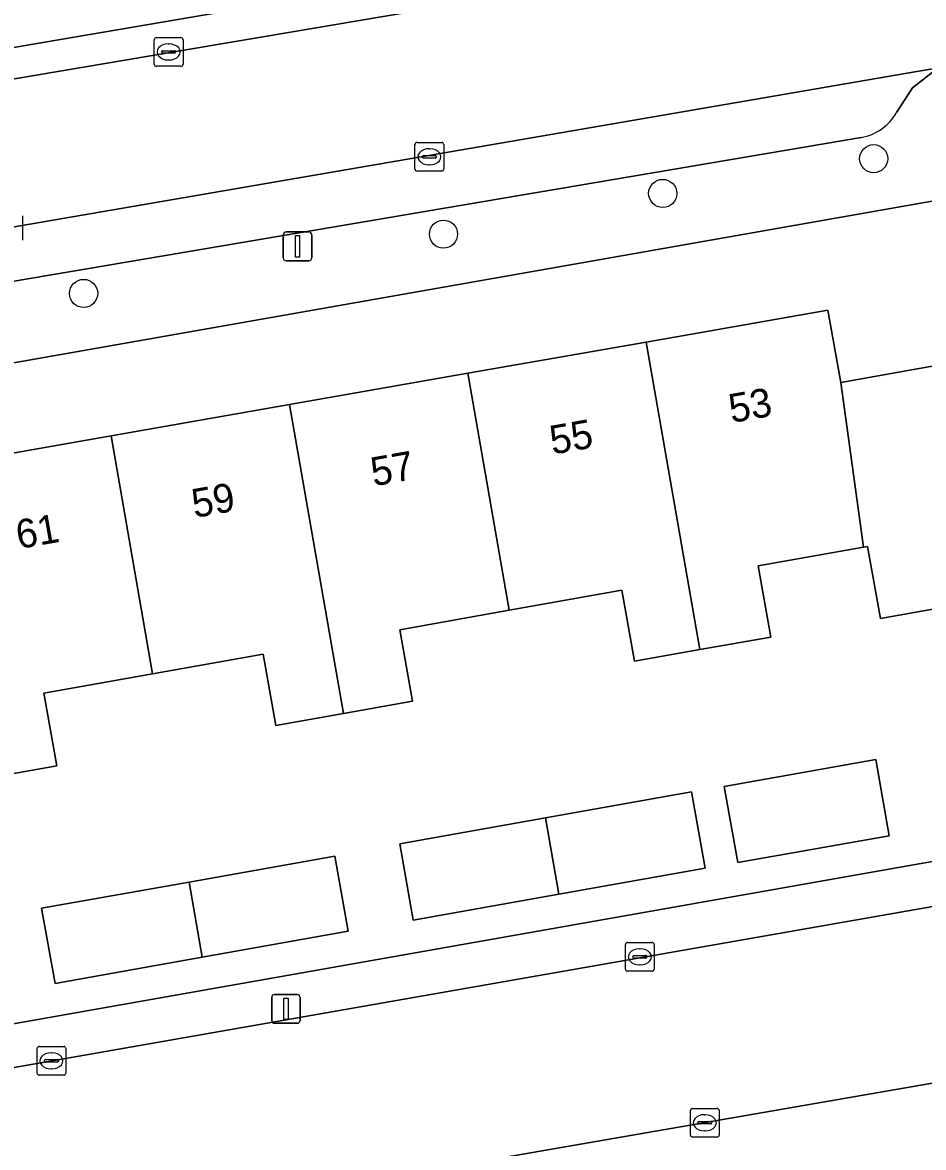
# Model space of a CAD drawing. Extents: x 162879 to 165540, y 384011 to 385181.
# Drawn here: x 164004.33 to 164035.64, y 384566.1 to 384605.2 of the extents above; entities that cross this region are included whole.
import ezdxf

# ---------------------------------------------------------------- set-up
doc = ezdxf.new("R2010")
doc.units = 0
for name, color, linetype in [('IMGEO_Boom', 7, 'Continuous'), ('IMGEO_Erf', 7, 'Continuous'), ('IMGEO_Kolk', 7, 'Continuous'), ('IMGEO_Lichtmast', 7, 'Continuous'), ('IMGEO_Pand', 7, 'Continuous'), ('IMGEO_Pand_nummerreeks', 7, 'Continuous'), ('IMGEO_Parkeervlak_open', 7, 'Continuous'), ('IMGEO_Rijbaan_lokaal_open', 7, 'Continuous'), ('IMGEO_Voetpad_open', 7, 'Continuous')]:
    doc.layers.add(name, color=color, linetype=linetype)

msp = doc.modelspace()

# ---------------------------------------------------------------- linework, layer by layer
at = {"layer": 'IMGEO_Boom'}
for centre in [(164033.911, 384600.467), (164026.58, 384599.26), (164018.962, 384597.845), (164006.457, 384595.784)]:
    msp.add_circle(centre, 0.489, dxfattribs=at)
at = {"layer": 'IMGEO_Erf'}
for points in [[(164044.161, 384600.433), (164000, 384592.662), (163982.893, 384589.652)], [(164000, 384569.693), (164046.895, 384577.975), (164046.653, 384578.984), (164047.792, 384579.176), (164047.872, 384579.007), (164049.061, 384579.249), (164045.432, 384599.746)], [(163982.074, 384588.432), (163982.501, 384586.468), (163988.816, 384587.575), (163995.014, 384588.662), (164001.213, 384589.749), (164007.41, 384590.835), (164013.608, 384591.922), (164019.807, 384593.009), (164026.005, 384594.095), (164032.322, 384595.203), (164032.77, 384592.692), (164038.857, 384593.774), (164045.182, 384594.899), (164046.637, 384586.715), (164042.669, 384586.009), (164043.12, 384583.471), (164040.763, 384583.051), (164038.429, 384582.636), (164037.978, 384585.172), (164034.142, 384584.49), (164033.697, 384586.99)], [(164033.697, 384586.99), (164033.552, 384586.964), (164029.894, 384586.313), (164030.333, 384583.842), (164027.872, 384583.404), (164025.596, 384582.999), (164025.157, 384585.467), (164021.245, 384584.771), (164017.45, 384584.096), (164017.891, 384581.616), (164015.483, 384581.188), (164013.139, 384580.771), (164012.699, 384583.244), (164008.856, 384582.561), (164005.073, 384581.888), (164005.521, 384579.368), (164003.101, 384578.937)]]:
    msp.add_lwpolyline(points, dxfattribs=at)
for points in [[(164033.981, 384579.585), (164034.452, 384576.939), (164029.189, 384576.002), (164028.719, 384578.648)], [(164022.505, 384577.556), (164027.585, 384578.46), (164028.056, 384575.811), (164022.968, 384574.906), (164017.913, 384574.007), (164017.442, 384576.655)], [(164015.181, 384576.229), (164015.645, 384573.618), (164010.575, 384572.716), (164005.463, 384571.807), (164004.998, 384574.417), (164010.119, 384575.328)]]:
    msp.add_lwpolyline(points, close=True, dxfattribs=at)
at = {"layer": 'IMGEO_Kolk'}
for p, q in [((164008.91, 384603.75), (164008.91, 384604.602)), ((164008.985, 384604.676), (164009.837, 384604.676)), ((164009.911, 384604.602), (164009.911, 384603.75)), ((164009.169, 384604.17), (164009.169, 384604.182)), ((164009.607, 384604.133), (164009.209, 384604.133)), ((164009.212, 384604.219), (164009.61, 384604.219)), ((164009.398, 384604.456), (164009.423, 384604.456)), ((164009.653, 384604.182), (164009.653, 384604.17)), ((164009.421, 384603.896), (164009.396, 384603.896)), ((164009.837, 384603.676), (164008.985, 384603.676)), ((164018.047, 384601.033), (164018.899, 384601.033)), ((164017.972, 384600.107), (164017.972, 384600.959)), ((164018.46, 384600.813), (164018.485, 384600.813)), ((164018.973, 384600.959), (164018.973, 384600.107)), ((164018.231, 384600.527), (164018.231, 384600.539)), ((164018.669, 384600.49), (164018.271, 384600.49)), ((164018.274, 384600.576), (164018.672, 384600.576)), ((164018.483, 384600.253), (164018.458, 384600.253)), ((164018.715, 384600.539), (164018.715, 384600.527)), ((164018.899, 384600.033), (164018.047, 384600.033)), ((164004.333, 384598.484), (164004.333, 384597.632)), ((164025.36, 384573.23), (164026.212, 384573.23)), ((164025.285, 384572.304), (164025.285, 384573.156)), ((164025.773, 384573.01), (164025.798, 384573.01)), ((164026.286, 384573.156), (164026.286, 384572.304)), ((164025.544, 384572.724), (164025.544, 384572.736)), ((164025.982, 384572.687), (164025.584, 384572.687)), ((164025.587, 384572.773), (164025.985, 384572.773)), ((164025.796, 384572.45), (164025.771, 384572.45)), ((164026.028, 384572.736), (164026.028, 384572.724)), ((164026.212, 384572.23), (164025.36, 384572.23)), ((164004.838, 384568.689), (164004.838, 384569.541)), ((164004.913, 384569.615), (164005.765, 384569.615)), ((164005.326, 384569.395), (164005.351, 384569.395)), ((164005.839, 384569.541), (164005.839, 384568.689)), ((164005.097, 384569.109), (164005.097, 384569.121)), ((164005.535, 384569.072), (164005.137, 384569.072)), ((164005.14, 384569.158), (164005.538, 384569.158)), ((164005.581, 384569.121), (164005.581, 384569.109)), ((164005.765, 384568.615), (164004.913, 384568.615)), ((164005.349, 384568.835), (164005.324, 384568.835)), ((164027.542, 384566.537), (164027.542, 384567.389)), ((164027.617, 384567.463), (164028.469, 384567.463)), ((164028.543, 384567.389), (164028.543, 384566.537)), ((164027.801, 384566.957), (164027.801, 384566.969)), ((164027.844, 384567.006), (164028.242, 384567.006)), ((164028.03, 384567.243), (164028.055, 384567.243)), ((164028.285, 384566.969), (164028.285, 384566.957)), ((164028.239, 384566.92), (164027.841, 384566.92)), ((164028.053, 384566.683), (164028.028, 384566.683)), ((164028.469, 384566.463), (164027.617, 384566.463))]:
    msp.add_line(p, q, dxfattribs=at)
for points in [[(164008.91, 384603.75), (164008.91, 384604.602)], [(164008.985, 384604.676), (164009.837, 384604.676)], [(164009.911, 384604.602), (164009.911, 384603.75)], [(164009.837, 384603.676), (164008.985, 384603.676)], [(164018.047, 384601.033), (164018.899, 384601.033)], [(164017.972, 384600.107), (164017.972, 384600.959)], [(164018.973, 384600.959), (164018.973, 384600.107)], [(164018.899, 384600.033), (164018.047, 384600.033)], [(164004.333, 384598.484), (164004.333, 384597.632)], [(164025.36, 384573.23), (164026.212, 384573.23)], [(164025.285, 384572.304), (164025.285, 384573.156)], [(164026.286, 384573.156), (164026.286, 384572.304)], [(164026.212, 384572.23), (164025.36, 384572.23)], [(164004.838, 384568.689), (164004.838, 384569.541)], [(164004.913, 384569.615), (164005.765, 384569.615)], [(164005.839, 384569.541), (164005.839, 384568.689)], [(164005.765, 384568.615), (164004.913, 384568.615)], [(164027.542, 384566.537), (164027.542, 384567.389)], [(164027.617, 384567.463), (164028.469, 384567.463)], [(164028.543, 384567.389), (164028.543, 384566.537)], [(164028.469, 384566.463), (164027.617, 384566.463)]]:
    msp.add_lwpolyline(points, dxfattribs=at)
for centre, radius, start, end in [((164008.987, 384604.6), 0.0765, 91.552, 178.448), ((164008.987, 384604.6), 0.0765, 91.552, 178.448), ((164009.835, 384604.6), 0.0765, 1.552, 88.448), ((164009.835, 384604.6), 0.0765, 1.552, 88.448), ((164009.209, 384604.179), 0.0403, 85.8775, 175.7526), ((164009.206, 384604.169), 0.0366, 178.938, 274.7102), ((164009.61, 384604.176), 0.043, 264.8664, 352.4533), ((164009.614, 384604.181), 0.0386, 1.7309, 96.639), ((164008.987, 384603.752), 0.0765, 181.552, 268.448), ((164008.987, 384603.752), 0.0765, 181.552, 268.448), ((164009.835, 384603.752), 0.0765, 271.552, 358.448), ((164009.835, 384603.752), 0.0765, 271.552, 358.448), ((164018.049, 384600.957), 0.0765, 91.552, 178.448), ((164018.049, 384600.957), 0.0765, 91.552, 178.448), ((164018.897, 384600.957), 0.0765, 1.552, 88.448), ((164018.897, 384600.957), 0.0765, 1.552, 88.448), ((164018.271, 384600.536), 0.0403, 85.8775, 175.7526), ((164018.268, 384600.526), 0.0366, 178.938, 274.7102), ((164018.672, 384600.533), 0.043, 264.8664, 352.4533), ((164018.676, 384600.538), 0.0386, 1.7309, 96.639), ((164018.049, 384600.109), 0.0765, 181.552, 268.448), ((164018.049, 384600.109), 0.0765, 181.552, 268.448), ((164018.897, 384600.109), 0.0765, 271.552, 358.448), ((164018.897, 384600.109), 0.0765, 271.552, 358.448), ((164025.362, 384573.154), 0.0765, 91.552, 178.448), ((164025.362, 384573.154), 0.0765, 91.552, 178.448), ((164026.21, 384573.154), 0.0765, 1.552, 88.448), ((164026.21, 384573.154), 0.0765, 1.552, 88.448), ((164025.584, 384572.733), 0.0403, 85.8775, 175.7526), ((164025.581, 384572.723), 0.0366, 178.938, 274.7102), ((164025.985, 384572.73), 0.043, 264.8664, 352.4533), ((164025.989, 384572.735), 0.0386, 1.7309, 96.639), ((164025.362, 384572.306), 0.0765, 181.552, 268.448), ((164025.362, 384572.306), 0.0765, 181.552, 268.448), ((164026.21, 384572.306), 0.0765, 271.552, 358.448), ((164026.21, 384572.306), 0.0765, 271.552, 358.448), ((164004.915, 384569.539), 0.0765, 91.552, 178.448), ((164004.915, 384569.539), 0.0765, 91.552, 178.448), ((164005.763, 384569.539), 0.0765, 1.552, 88.448), ((164005.763, 384569.539), 0.0765, 1.552, 88.448), ((164005.137, 384569.118), 0.0403, 85.8775, 175.7526), ((164005.134, 384569.108), 0.0366, 178.938, 274.7102), ((164005.538, 384569.115), 0.043, 264.8664, 352.4533), ((164005.542, 384569.12), 0.0386, 1.7309, 96.639), ((164004.915, 384568.691), 0.0765, 181.552, 268.448), ((164004.915, 384568.691), 0.0765, 181.552, 268.448), ((164005.763, 384568.691), 0.0765, 271.552, 358.448), ((164005.763, 384568.691), 0.0765, 271.552, 358.448), ((164027.619, 384567.387), 0.0765, 91.552, 178.448), ((164027.619, 384567.387), 0.0765, 91.552, 178.448), ((164028.467, 384567.387), 0.0765, 1.552, 88.448), ((164028.467, 384567.387), 0.0765, 1.552, 88.448), ((164027.841, 384566.966), 0.0403, 85.8775, 175.7526), ((164028.246, 384566.968), 0.0386, 1.7309, 96.639), ((164027.838, 384566.956), 0.0366, 178.938, 274.7102), ((164028.242, 384566.963), 0.043, 264.8664, 352.4533), ((164027.619, 384566.539), 0.0765, 181.552, 268.448), ((164027.619, 384566.539), 0.0765, 181.552, 268.448), ((164028.467, 384566.539), 0.0765, 271.552, 358.448), ((164028.467, 384566.539), 0.0765, 271.552, 358.448)]:
    msp.add_arc(centre, radius, start, end, dxfattribs=at)
for centre, major_axis, ratio, start_param, end_param in [((164009.397, 384604.176), (-0.387, 0.002), 0.722429, 4.712389, 7.853982), ((164009.422, 384604.176), (-0.39, 0.002), 0.717154, 1.570796, 4.712389), ((164018.459, 384600.533), (-0.387, 0.002), 0.722429, 4.712389, 7.853982), ((164018.484, 384600.533), (-0.39, 0.002), 0.717154, 1.570796, 4.712389), ((164025.772, 384572.73), (-0.387, 0.002), 0.722429, 4.712389, 7.853982), ((164025.797, 384572.73), (-0.39, 0.002), 0.717154, 1.570796, 4.712389), ((164005.325, 384569.115), (-0.387, 0.002), 0.722429, 4.712389, 7.853982), ((164005.35, 384569.115), (-0.39, 0.002), 0.717154, 1.570796, 4.712389), ((164028.029, 384566.963), (-0.387, 0.002), 0.722429, 4.712389, 7.853982), ((164028.054, 384566.963), (-0.39, 0.002), 0.717154, 1.570796, 4.712389)]:
    msp.add_ellipse(centre, major_axis=major_axis, ratio=ratio, start_param=start_param, end_param=end_param, dxfattribs=at)
at = {"layer": 'IMGEO_Lichtmast'}
for p, q in [((164013.494, 384597.919), (164014.284, 384597.919)), ((164014.284, 384597.919), (164013.494, 384597.919)), ((164013.394, 384597.019), (164013.394, 384597.819)), ((164013.394, 384597.819), (164013.394, 384597.019)), ((164014.384, 384597.819), (164014.384, 384597.019)), ((164014.384, 384597.019), (164014.384, 384597.819)), ((164014.284, 384596.919), (164013.494, 384596.919)), ((164013.494, 384596.919), (164014.284, 384596.919)), ((164012.992, 384570.521), (164012.992, 384571.321)), ((164012.992, 384571.321), (164012.992, 384570.521)), ((164013.092, 384571.421), (164013.882, 384571.421)), ((164013.882, 384571.421), (164013.092, 384571.421)), ((164013.982, 384571.321), (164013.982, 384570.521)), ((164013.982, 384570.521), (164013.982, 384571.321)), ((164013.882, 384570.421), (164013.092, 384570.421)), ((164013.092, 384570.421), (164013.882, 384570.421))]:
    msp.add_line(p, q, dxfattribs=at)
for points in [[(164013.814, 384597.794), (164013.964, 384597.794), (164013.964, 384597.044), (164013.814, 384597.044), (164013.814, 384597.794)], [(164013.412, 384571.296), (164013.562, 384571.296), (164013.562, 384570.546), (164013.412, 384570.546), (164013.412, 384571.296)]]:
    msp.add_lwpolyline(points, dxfattribs=at)
for centre, start, end in [((164013.494, 384597.819), 90, 180), ((164013.494, 384597.819), 90, 180), ((164014.284, 384597.819), 0, 90), ((164014.284, 384597.819), 360, 90), ((164013.494, 384597.019), 180, 270), ((164013.494, 384597.019), 180, 270), ((164014.284, 384597.019), 270, 0), ((164014.284, 384597.019), 270, 0), ((164013.092, 384571.321), 90, 180), ((164013.092, 384571.321), 90, 180), ((164013.882, 384571.321), 0, 90), ((164013.882, 384571.321), 360, 90), ((164013.092, 384570.521), 180, 270), ((164013.092, 384570.521), 180, 270), ((164013.882, 384570.521), 270, 0), ((164013.882, 384570.521), 270, 0)]:
    msp.add_arc(centre, 0.1, start, end, dxfattribs=at)
at = {"layer": 'IMGEO_Pand'}
for points in [[(164027.872, 384583.404), (164030.333, 384583.842), (164029.894, 384586.313), (164033.552, 384586.964), (164032.77, 384592.692), (164032.322, 384595.203), (164026.005, 384594.095)], [(164021.245, 384584.771), (164025.157, 384585.467), (164025.596, 384582.999), (164027.872, 384583.404), (164026.005, 384594.095), (164019.807, 384593.009)], [(164040.763, 384583.051), (164038.857, 384593.774), (164032.77, 384592.692), (164033.552, 384586.964), (164033.697, 384586.99), (164034.142, 384584.49), (164037.978, 384585.172), (164038.429, 384582.636)], [(164021.245, 384584.771), (164019.807, 384593.009), (164013.608, 384591.922), (164015.483, 384581.188), (164017.891, 384581.616), (164017.45, 384584.096)], [(164015.483, 384581.188), (164013.608, 384591.922), (164007.41, 384590.835), (164008.856, 384582.561), (164012.699, 384583.244), (164013.139, 384580.771)], [(164008.856, 384582.561), (164007.41, 384590.835), (164001.213, 384589.749), (164003.101, 384578.937), (164005.521, 384579.368), (164005.073, 384581.888)], [(164029.189, 384576.002), (164034.452, 384576.939), (164033.981, 384579.585), (164028.719, 384578.648)], [(164022.505, 384577.556), (164022.968, 384574.906), (164028.056, 384575.811), (164027.585, 384578.46)], [(164022.505, 384577.556), (164017.442, 384576.655), (164017.913, 384574.007), (164022.968, 384574.906)], [(164010.119, 384575.328), (164010.575, 384572.716), (164015.645, 384573.618), (164015.181, 384576.229)], [(164010.119, 384575.328), (164004.998, 384574.417), (164005.463, 384571.807), (164010.575, 384572.716)]]:
    msp.add_lwpolyline(points, close=True, dxfattribs=at)
at = {"layer": 'IMGEO_Parkeervlak_open'}
for points in [[(164034.707, 384602.077), (164035.257, 384602.925), (164036.154, 384603.621), (164000, 384597.401), (163989.978, 384595.869)], [(163993.815, 384594.499), (164000, 384595.532), (164033.471, 384601.206)], [(164050.517, 384570.867), (164019.718, 384565.52)]]:
    msp.add_lwpolyline(points, dxfattribs=at)
msp.add_arc((164033.193, 384602.912), 1.729, 279.2379, 331.1063, dxfattribs=at)
at = {"layer": 'IMGEO_Rijbaan_lokaal_open'}
for points in [[(164057.718, 384578.375), (164057.53, 384579.354), (164057.213, 384581.187), (164051.994, 384611.372), (164035.604, 384608.597), (164027.212, 384607.172), (164000, 384602.559), (163991.059, 384601.055)], [(163986.039, 384595.124), (163989.978, 384595.869), (164000, 384597.401), (164036.154, 384603.621), (164042.286, 384604.676)], [(164050.517, 384570.867), (164051.421, 384571.029), (164050.388, 384577.002), (164049.509, 384576.849), (164045.417, 384576.139), (164000, 384568.172), (163984.517, 384565.438)], [(163981.564, 384568.503), (163975.658, 384567.458), (163963.88, 384565.396), (163964.05, 384564.206), (163964.452, 384561.974), (163962.484, 384561.624), (163963.474, 384556.176), (163966.944, 384556.779), (163970.413, 384557.381), (163973.883, 384557.984), (163977.353, 384558.587), (163980.822, 384559.189), (163984.292, 384559.792), (163984.361, 384559.396), (163988.286, 384560.057), (163995.071, 384561.2), (164000, 384562.03), (164006.671, 384563.257), (164014.366, 384564.615), (164014.597, 384564.656), (164015.997, 384564.875), (164019.718, 384565.52), (164050.517, 384570.867)]]:
    msp.add_lwpolyline(points, dxfattribs=at)
at = {"layer": 'IMGEO_Voetpad_open'}
for points in [[(163991.059, 384601.055), (164000, 384602.559), (163999.784, 384603.61), (164000, 384603.647), (164027.057, 384608.274), (164027.212, 384607.172), (164035.604, 384608.597)], [(164042.286, 384604.676), (164036.154, 384603.621), (164035.257, 384602.925), (164034.707, 384602.077)], [(164033.471, 384601.206), (164000, 384595.532), (163993.815, 384594.499)], [(163982.893, 384589.652), (164000, 384592.662), (164044.161, 384600.433)], [(164000, 384568.172), (164045.417, 384576.139), (164049.509, 384576.849), (164049.061, 384579.249), (164047.872, 384579.007), (164047.792, 384579.176), (164046.653, 384578.984), (164046.895, 384577.975), (164000, 384569.693), (163986.02, 384567.224), (163985.769, 384568.367), (163985.337, 384570.877), (163984.488, 384575.337), (163981.717, 384574.826), (163982.836, 384568.728), (163981.564, 384568.503)]]:
    msp.add_lwpolyline(points, dxfattribs=at)
msp.add_lwpolyline([(164000, 384602.559), (164027.212, 384607.172), (164027.057, 384608.274), (164000, 384603.647), (163999.784, 384603.61)], close=True, dxfattribs=at)
msp.add_arc((164033.193, 384602.912), 1.729, 279.2379, 331.1063, dxfattribs=at)

# ---------------------------------------------------------------- texts
at = {"layer": 'IMGEO_Pand_nummerreeks'}
for s, p in [('53', (164028.97, 384591.279)), ('55', (164022.75, 384590.179)), ('57', (164016.53, 384589.078)), ('59', (164010.309, 384587.978)), ('61', (164004.2, 384586.897))]:
    msp.add_text(s, height=1, rotation=10.0323, dxfattribs=at).set_placement(p)

doc.saveas('drawing.dxf')
